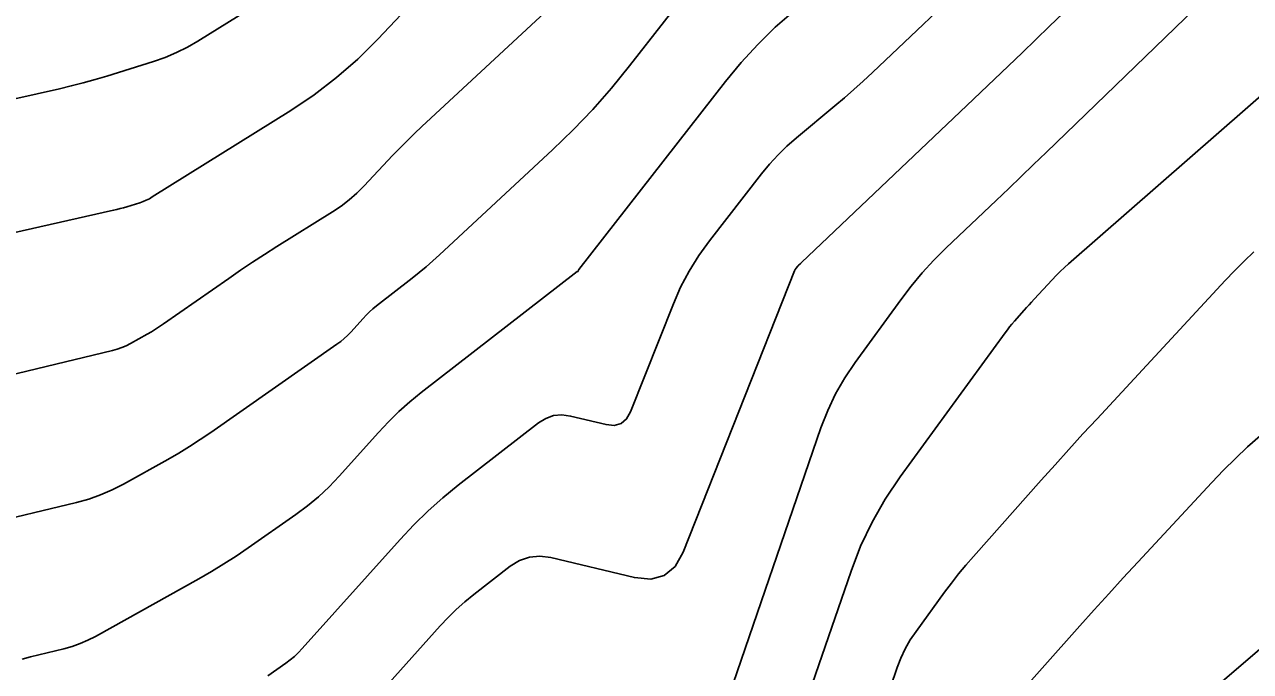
# Model space of a CAD drawing. Extents: x 1354696 to 1366163, y 660729 to 670380.
# Drawn here: x 1362296.5 to 1362379.5, y 664875.2 to 664919 of the extents above; entities that cross this region are included whole.
import ezdxf

# ---------------------------------------------------------------- set-up
doc = ezdxf.new("R2010")
doc.units = 0
doc.layers.add('R_Contours', color=7, linetype='Continuous')

msp = doc.modelspace()

# ---------------------------------------------------------------- linework, layer by layer
at = {"layer": 'R_Contours'}
for points in [[(1362290.873, 664903.773), (1362302.554, 664906.397), (1362302.779, 664906.45), (1362303.004, 664906.508), (1362303.228, 664906.57), (1362303.45, 664906.637), (1362304.336, 664906.913), (1362304.555, 664906.989), (1362304.767, 664907.079), (1362304.973, 664907.182), (1362305.173, 664907.298), (1362314.542, 664913.16), (1362316.131, 664914.225), (1362317.641, 664915.386), (1362319.073, 664916.641), (1362320.427, 664917.992), (1362326.74, 664924.703)], [(1362334.19, 664922.099), (1362323.419, 664912.076), (1362322.909, 664911.594), (1362322.408, 664911.104), (1362321.916, 664910.606), (1362321.431, 664910.1), (1362319.51, 664908.057), (1362319.015, 664907.563), (1362318.492, 664907.105), (1362317.941, 664906.681), (1362317.36, 664906.292), (1362313.592, 664903.934), (1362312.769, 664903.412), (1362311.953, 664902.879), (1362311.144, 664902.336), (1362310.341, 664901.783), (1362305.935, 664898.702), (1362305.665, 664898.518), (1362305.391, 664898.342), (1362305.112, 664898.172), (1362304.829, 664898.01), (1362303.688, 664897.374), (1362303.398, 664897.225), (1362303.101, 664897.097), (1362302.796, 664896.99), (1362302.482, 664896.903), (1362288.326, 664893.484)], [(1362342.202, 664922.265), (1362337.458, 664916.174), (1362336.244, 664914.677), (1362334.973, 664913.233), (1362333.645, 664911.84), (1362332.261, 664910.499), (1362324.608, 664903.378), (1362324.156, 664902.967), (1362323.695, 664902.566), (1362323.226, 664902.175), (1362322.748, 664901.794), (1362320.346, 664899.927), (1362320.104, 664899.73), (1362319.871, 664899.522), (1362319.648, 664899.304), (1362319.434, 664899.076), (1362318.599, 664898.144), (1362318.385, 664897.917), (1362318.158, 664897.704), (1362317.919, 664897.505), (1362317.669, 664897.319), (1362309.132, 664891.35), (1362308.421, 664890.866), (1362307.699, 664890.401), (1362306.965, 664889.955), (1362306.22, 664889.527), (1362303.215, 664887.853), (1362302.453, 664887.462), (1362301.67, 664887.124), (1362300.866, 664886.841), (1362300.041, 664886.612), (1362293.641, 664885.067)], [(1362361.238, 664922.716), (1362353.898, 664915.727), (1362353.279, 664915.147), (1362352.649, 664914.577), (1362352.011, 664914.018), (1362351.363, 664913.469), (1362348.752, 664911.295), (1362348.116, 664910.736), (1362347.512, 664910.145), (1362346.941, 664909.522), (1362346.403, 664908.868), (1362342.869, 664904.329), (1362342.144, 664903.328), (1362341.496, 664902.282), (1362340.924, 664901.193), (1362340.429, 664900.06), (1362337.535, 664892.747), (1362337.261, 664892.262), (1362336.894, 664891.957), (1362336.433, 664891.832), (1362335.878, 664891.886), (1362333.474, 664892.463), (1362332.888, 664892.541), (1362332.329, 664892.489), (1362331.799, 664892.306), (1362331.297, 664891.992), (1362325.879, 664887.779), (1362324.834, 664886.928), (1362323.831, 664886.033), (1362322.868, 664885.094), (1362321.947, 664884.11), (1362315.321, 664876.711), (1362315.064, 664876.441), (1362314.793, 664876.186), (1362314.508, 664875.947), (1362314.208, 664875.724), (1362312.981, 664874.866)], [(1362283.362, 664911.146), (1362298.881, 664914.632), (1362299.689, 664914.822), (1362300.494, 664915.029), (1362301.294, 664915.252), (1362302.089, 664915.492), (1362305.262, 664916.482), (1362306.044, 664916.754), (1362306.804, 664917.074), (1362307.542, 664917.442), (1362308.258, 664917.859), (1362314.495, 664921.761)], [(1362317.541, 664870.304), (1362324.656, 664878.249), (1362325.188, 664878.817), (1362325.744, 664879.36), (1362326.324, 664879.877), (1362326.927, 664880.368), (1362329.389, 664882.283), (1362330.023, 664882.679), (1362330.692, 664882.91), (1362331.396, 664882.976), (1362332.137, 664882.877), (1362337.796, 664881.52), (1362338.899, 664881.412), (1362339.816, 664881.661), (1362340.547, 664882.269), (1362341.092, 664883.233), (1362348.637, 664902.3), (1362348.654, 664902.34), (1362348.674, 664902.378), (1362348.697, 664902.415), (1362348.723, 664902.45), (1362348.847, 664902.61), (1362348.866, 664902.633), (1362348.886, 664902.655), (1362348.907, 664902.676), (1362348.93, 664902.696), (1362349.022, 664902.772), (1362349.044, 664902.791), (1362349.067, 664902.811), (1362349.089, 664902.831), (1362349.111, 664902.851), (1362360.292, 664913.497), (1362362.161, 664915.28), (1362364.025, 664917.068), (1362365.886, 664918.859), (1362367.742, 664920.655)], [(1362376.398, 664920.729), (1362365.651, 664910.311), (1362364.81, 664909.498), (1362363.968, 664908.686), (1362363.123, 664907.877), (1362362.277, 664907.07), (1362358.889, 664903.844), (1362358.062, 664903.02), (1362357.275, 664902.161), (1362356.527, 664901.268), (1362355.819, 664900.339), (1362352.73, 664896.093), (1362352.027, 664895.048), (1362351.408, 664893.96), (1362350.873, 664892.828), (1362350.42, 664891.654), (1362343.672, 664871.983)], [(1362296.374, 664876.004), (1362296.929, 664876.16), (1362299.181, 664876.704), (1362299.738, 664876.858), (1362300.279, 664877.049), (1362300.807, 664877.276), (1362301.32, 664877.54), (1362308.324, 664881.442), (1362309.178, 664881.932), (1362310.018, 664882.443), (1362310.845, 664882.976), (1362311.659, 664883.529), (1362314.888, 664885.787), (1362315.676, 664886.372), (1362316.427, 664887), (1362317.14, 664887.67), (1362317.816, 664888.383), (1362320.475, 664891.353), (1362321.153, 664892.076), (1362321.861, 664892.767), (1362322.599, 664893.425), (1362323.367, 664894.051), (1362333.915, 664902.253), (1362333.92, 664902.257), (1362333.925, 664902.258), (1362333.931, 664902.259), (1362333.937, 664902.258), (1362333.961, 664902.252), (1362333.967, 664902.252), (1362333.971, 664902.253), (1362333.975, 664902.256), (1362333.978, 664902.261), (1362334.005, 664902.331), (1362334.011, 664902.344), (1362334.018, 664902.357), (1362334.025, 664902.369), (1362334.034, 664902.381), (1362343.96, 664915.126), (1362345.017, 664916.411), (1362346.139, 664917.635), (1362347.325, 664918.796), (1362348.575, 664919.895)], [(1362349.4, 664873.054), (1362352.453, 664881.954), (1362353.103, 664883.644), (1362353.874, 664885.271), (1362354.764, 664886.837), (1362355.775, 664888.339), (1362362.881, 664898.107), (1362363.03, 664898.307), (1362363.184, 664898.503), (1362363.342, 664898.695), (1362363.506, 664898.884), (1362364.169, 664899.63), (1362364.335, 664899.816), (1362364.503, 664900.001), (1362364.671, 664900.185), (1362364.84, 664900.369), (1362366.071, 664901.698), (1362366.336, 664901.976), (1362366.609, 664902.248), (1362366.888, 664902.512), (1362367.174, 664902.77), (1362385.371, 664918.686)], [(1362354.664, 664872.774), (1362355.572, 664875.422), (1362355.822, 664876.072), (1362356.119, 664876.698), (1362356.461, 664877.3), (1362356.85, 664877.878), (1362358.778, 664880.529), (1362359.244, 664881.153), (1362359.725, 664881.766), (1362360.221, 664882.366), (1362360.732, 664882.955), (1362365.315, 664888.109), (1362366.255, 664889.16), (1362367.199, 664890.206), (1362368.149, 664891.247), (1362369.105, 664892.283), (1362377.772, 664901.638), (1362378.402, 664902.301), (1362379.05, 664902.947), (1362379.714, 664903.575)], [(1362380.142, 664891.125), (1362379.289, 664890.371), (1362378.458, 664889.594), (1362377.649, 664888.794), (1362376.864, 664887.969), (1362371.857, 664882.566), (1362370.87, 664881.495), (1362369.888, 664880.418), (1362368.911, 664879.337), (1362367.941, 664878.251), (1362362.837, 664872.512)], [(1362376.141, 664873.254), (1362385.042, 664880.889)]]:
    msp.add_lwpolyline(points, dxfattribs=at)

doc.saveas('drawing.dxf')
